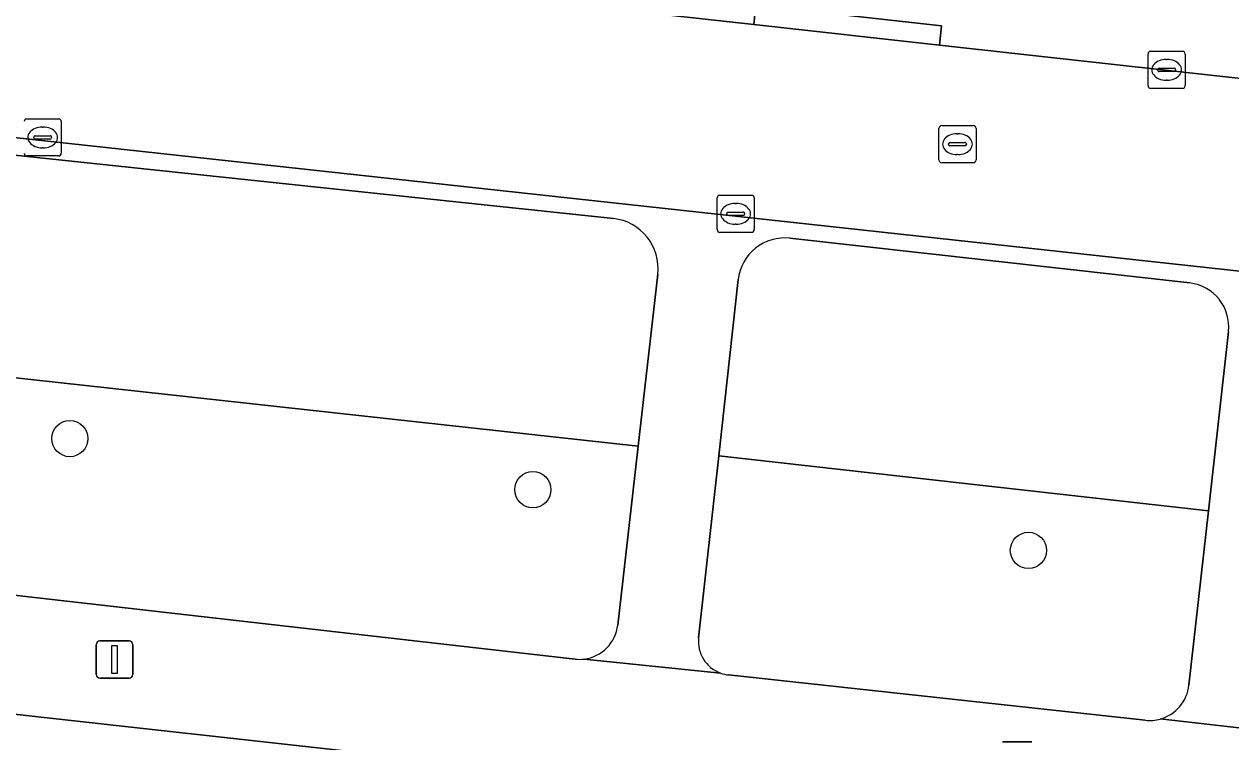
# Model space of a CAD drawing. Extents: x 161928 to 163071, y 386474 to 387428.
# Drawn here: x 162199.57 to 162232.12, y 386917.4 to 386936.75 of the extents above; entities that cross this region are included whole.
import ezdxf

# ---------------------------------------------------------------- set-up
doc = ezdxf.new("R2010")
doc.units = 0
for name, color, linetype in [('IMGEO_Boom', 7, 'Continuous'), ('IMGEO_Groenvoorziening', 7, 'Continuous'), ('IMGEO_Kolk', 7, 'Continuous'), ('IMGEO_Lichtmast', 7, 'Continuous'), ('IMGEO_Rijbaan_lokaal_open', 7, 'Continuous'), ('IMGEO_Rioolput', 7, 'Continuous'), ('IMGEO_Voetpad_open', 7, 'Continuous')]:
    doc.layers.add(name, color=color, linetype=linetype)

msp = doc.modelspace()

# ---------------------------------------------------------------- linework, layer by layer
at = {"layer": 'IMGEO_Boom'}
for centre in [(162200.806, 386925.576), (162213.295, 386924.199), (162226.662, 386922.561)]:
    msp.add_circle(centre, 0.489, dxfattribs=at)
at = {"layer": 'IMGEO_Groenvoorziening'}
for points in [[(162215.47, 386931.51), (162197.098, 386933.456)], [(162195.71, 386932.332), (162195.245, 386927.667), (162216.138, 386925.375), (162216.667, 386930.012)], [(162231.014, 386929.773), (162220.23, 386930.98)], [(162218.834, 386929.863), (162218.312, 386925.108), (162231.518, 386923.628), (162232.058, 386928.463)], [(162216.138, 386925.375), (162195.245, 386927.667), (162194.76, 386922.795)], [(162215.587, 386920.549), (162216.138, 386925.375)], [(162231.518, 386923.628), (162218.312, 386925.108), (162217.767, 386920.203)], [(162230.992, 386918.926), (162231.518, 386923.628)], [(162195.588, 386921.779), (162214.433, 386919.629)], [(162218.571, 386919.202), (162229.814, 386917.981)], [(162213.884, 386916.523), (162194.106, 386918.722), (162193.675, 386914.924), (162196.021, 386914.657), (162204.343, 386913.676), (162212.452, 386912.769), (162215.453, 386912.353), (162215.669, 386914.282)]]:
    msp.add_lwpolyline(points, dxfattribs=at)
for centre, radius, start, end in [((162215.32, 386930.163), 1.355, 353.601, 83.6533), ((162220.089, 386929.725), 1.263, 83.5872, 173.7424), ((162230.876, 386928.592), 1.189, 353.7615, 83.3444), ((162214.548, 386920.669), 1.046, 277.2122, 353.4154), ((162218.668, 386920.105), 0.907, 173.766, 249.7114), ((162214.547, 386920.707), 1.084, 263.9518, 276.9798), ((162218.664, 386920.07), 0.873, 249.1837, 263.8647), ((162229.929, 386919.045), 1.07, 285.7342, 353.6354), ((162229.927, 386919.068), 1.093, 264.0828, 285.5147)]:
    msp.add_arc(centre, radius, start, end, dxfattribs=at)
at = {"layer": 'IMGEO_Kolk'}
for p, q in [((162229.964, 386936.02), (162230.816, 386936.02)), ((162229.889, 386935.094), (162229.889, 386935.946)), ((162230.377, 386935.8), (162230.402, 386935.8)), ((162230.89, 386935.946), (162230.89, 386935.094)), ((162230.148, 386935.514), (162230.148, 386935.526)), ((162230.586, 386935.477), (162230.188, 386935.477)), ((162230.191, 386935.563), (162230.589, 386935.563)), ((162230.632, 386935.526), (162230.632, 386935.514)), ((162230.816, 386935.02), (162229.964, 386935.02)), ((162230.4, 386935.24), (162230.375, 386935.24)), ((162199.648, 386934.197), (162200.5, 386934.197)), ((162200.574, 386934.123), (162200.574, 386933.271)), ((162199.832, 386933.691), (162199.832, 386933.703)), ((162199.875, 386933.74), (162200.273, 386933.74)), ((162200.061, 386933.977), (162200.086, 386933.977)), ((162200.316, 386933.703), (162200.316, 386933.691)), ((162200.27, 386933.654), (162199.872, 386933.654)), ((162200.084, 386933.417), (162200.059, 386933.417)), ((162200.5, 386933.197), (162199.648, 386933.197)), ((162218.265, 386931.212), (162218.265, 386932.064)), ((162218.34, 386932.138), (162219.192, 386932.138)), ((162219.266, 386932.064), (162219.266, 386931.212)), ((162218.753, 386931.918), (162218.778, 386931.918)), ((162218.524, 386931.632), (162218.524, 386931.644)), ((162218.962, 386931.595), (162218.564, 386931.595)), ((162218.567, 386931.681), (162218.965, 386931.681)), ((162219.008, 386931.644), (162219.008, 386931.632)), ((162219.192, 386931.138), (162218.34, 386931.138)), ((162218.776, 386931.358), (162218.751, 386931.358))]:
    msp.add_line(p, q, dxfattribs=at)
for points in [[(162229.964, 386936.02), (162230.816, 386936.02)], [(162229.889, 386935.094), (162229.889, 386935.946)], [(162230.89, 386935.946), (162230.89, 386935.094)], [(162230.816, 386935.02), (162229.964, 386935.02)], [(162199.648, 386934.197), (162200.5, 386934.197)], [(162200.574, 386934.123), (162200.574, 386933.271)], [(162200.5, 386933.197), (162199.648, 386933.197)], [(162218.265, 386931.212), (162218.265, 386932.064)], [(162218.34, 386932.138), (162219.192, 386932.138)], [(162219.266, 386932.064), (162219.266, 386931.212)], [(162219.192, 386931.138), (162218.34, 386931.138)]]:
    msp.add_lwpolyline(points, dxfattribs=at)
for centre, radius, start, end in [((162229.966, 386935.944), 0.0765, 91.552, 178.448), ((162229.966, 386935.944), 0.0765, 91.552, 178.448), ((162230.814, 386935.944), 0.0765, 1.552, 88.448), ((162230.814, 386935.944), 0.0765, 1.552, 88.448), ((162230.188, 386935.523), 0.0403, 85.8775, 175.7526), ((162230.185, 386935.513), 0.0366, 178.938, 274.7102), ((162230.589, 386935.52), 0.043, 264.8664, 352.4533), ((162230.593, 386935.525), 0.0386, 1.7309, 96.639), ((162229.966, 386935.096), 0.0765, 181.552, 268.448), ((162229.966, 386935.096), 0.0765, 181.552, 268.448), ((162230.814, 386935.096), 0.0765, 271.552, 358.448), ((162230.814, 386935.096), 0.0765, 271.552, 358.448), ((162199.65, 386934.121), 0.0765, 91.552, 178.448), ((162199.65, 386934.121), 0.0765, 91.552, 178.448), ((162200.498, 386934.121), 0.0765, 1.552, 88.448), ((162200.498, 386934.121), 0.0765, 1.552, 88.448), ((162199.872, 386933.7), 0.0403, 85.8775, 175.7526), ((162199.869, 386933.69), 0.0366, 178.938, 274.7102), ((162200.273, 386933.697), 0.043, 264.8664, 352.4533), ((162200.277, 386933.702), 0.0386, 1.7309, 96.639), ((162199.65, 386933.273), 0.0765, 181.552, 268.448), ((162199.65, 386933.273), 0.0765, 181.552, 268.448), ((162200.498, 386933.273), 0.0765, 271.552, 358.448), ((162200.498, 386933.273), 0.0765, 271.552, 358.448), ((162218.342, 386932.062), 0.0765, 91.552, 178.448), ((162218.342, 386932.062), 0.0765, 91.552, 178.448), ((162219.19, 386932.062), 0.0765, 1.552, 88.448), ((162219.19, 386932.062), 0.0765, 1.552, 88.448), ((162218.564, 386931.641), 0.0403, 85.8775, 175.7526), ((162218.561, 386931.631), 0.0366, 178.938, 274.7102), ((162218.965, 386931.638), 0.043, 264.8664, 352.4533), ((162218.969, 386931.643), 0.0386, 1.7309, 96.639), ((162218.342, 386931.214), 0.0765, 181.552, 268.448), ((162218.342, 386931.214), 0.0765, 181.552, 268.448), ((162219.19, 386931.214), 0.0765, 271.552, 358.448), ((162219.19, 386931.214), 0.0765, 271.552, 358.448)]:
    msp.add_arc(centre, radius, start, end, dxfattribs=at)
for centre, major_axis, ratio, start_param, end_param in [((162230.376, 386935.52), (-0.387, 0.002), 0.722429, 4.712389, 7.853982), ((162230.401, 386935.52), (-0.39, 0.002), 0.717154, 1.570796, 4.712389), ((162200.06, 386933.697), (-0.387, 0.002), 0.722429, 4.712389, 7.853982), ((162200.085, 386933.697), (-0.39, 0.002), 0.717154, 1.570796, 4.712389), ((162218.752, 386931.638), (-0.387, 0.002), 0.722429, 4.712389, 7.853982), ((162218.777, 386931.638), (-0.39, 0.002), 0.717154, 1.570796, 4.712389)]:
    msp.add_ellipse(centre, major_axis=major_axis, ratio=ratio, start_param=start_param, end_param=end_param, dxfattribs=at)
at = {"layer": 'IMGEO_Lichtmast'}
for p, q in [((162201.516, 386919.219), (162201.516, 386920.019)), ((162201.516, 386920.019), (162201.516, 386919.219)), ((162201.616, 386920.119), (162202.406, 386920.119)), ((162202.406, 386920.119), (162201.616, 386920.119)), ((162202.506, 386920.019), (162202.506, 386919.219)), ((162202.506, 386919.219), (162202.506, 386920.019)), ((162202.406, 386919.119), (162201.616, 386919.119)), ((162201.616, 386919.119), (162202.406, 386919.119)), ((162225.965, 386917.399), (162226.755, 386917.399)), ((162226.755, 386917.399), (162225.965, 386917.399))]:
    msp.add_line(p, q, dxfattribs=at)
msp.add_lwpolyline([(162201.936, 386919.994), (162202.086, 386919.994), (162202.086, 386919.244), (162201.936, 386919.244), (162201.936, 386919.994)], dxfattribs=at)
for centre, start, end in [((162201.616, 386920.019), 90, 180), ((162201.616, 386920.019), 90, 180), ((162202.406, 386920.019), 0, 90), ((162202.406, 386920.019), 360, 90), ((162201.616, 386919.219), 180, 270), ((162201.616, 386919.219), 180, 270), ((162202.406, 386919.219), 270, 0), ((162202.406, 386919.219), 270, 0)]:
    msp.add_arc(centre, 0.1, start, end, dxfattribs=at)
at = {"layer": 'IMGEO_Rijbaan_lokaal_open'}
msp.add_lwpolyline([(162281.687, 386929.52), (162276.59, 386930.123), (162250, 386933.34), (162241.491, 386934.282), (162224.263, 386936.189), (162219.254, 386936.743), (162212.698, 386937.469), (162176.983, 386941.201), (162175.3, 386941.368), (162174.718, 386936.398), (162175.881, 386936.251), (162250, 386928.164), (162274.027, 386925.3), (162282.029, 386924.397)], dxfattribs=at)
at = {"layer": 'IMGEO_Rioolput'}
for p, q in [((162224.322, 386934.016), (162225.174, 386934.016)), ((162224.247, 386933.09), (162224.247, 386933.942)), ((162224.735, 386933.796), (162224.76, 386933.796)), ((162225.248, 386933.942), (162225.248, 386933.09)), ((162224.506, 386933.51), (162224.506, 386933.522)), ((162224.944, 386933.473), (162224.546, 386933.473)), ((162224.549, 386933.559), (162224.947, 386933.559)), ((162224.99, 386933.522), (162224.99, 386933.51)), ((162224.758, 386933.236), (162224.733, 386933.236)), ((162225.174, 386933.016), (162224.322, 386933.016))]:
    msp.add_line(p, q, dxfattribs=at)
for points in [[(162224.322, 386934.016), (162225.174, 386934.016)], [(162224.247, 386933.09), (162224.247, 386933.942)], [(162225.248, 386933.942), (162225.248, 386933.09)], [(162225.174, 386933.016), (162224.322, 386933.016)]]:
    msp.add_lwpolyline(points, dxfattribs=at)
for centre, radius, start, end in [((162224.324, 386933.94), 0.0765, 91.552, 178.448), ((162224.324, 386933.94), 0.0765, 91.552, 178.448), ((162225.172, 386933.94), 0.0765, 1.552, 88.448), ((162225.172, 386933.94), 0.0765, 1.552, 88.448), ((162224.546, 386933.519), 0.0403, 85.8775, 175.7526), ((162224.543, 386933.509), 0.0366, 178.938, 274.7102), ((162224.947, 386933.516), 0.043, 264.8664, 352.4533), ((162224.951, 386933.521), 0.0386, 1.7309, 96.639), ((162224.324, 386933.092), 0.0765, 181.552, 268.448), ((162224.324, 386933.092), 0.0765, 181.552, 268.448), ((162225.172, 386933.092), 0.0765, 271.552, 358.448), ((162225.172, 386933.092), 0.0765, 271.552, 358.448)]:
    msp.add_arc(centre, radius, start, end, dxfattribs=at)
for centre, major_axis, ratio, start_param, end_param in [((162224.734, 386933.516), (-0.387, 0.002), 0.722429, 4.712389, 7.853982), ((162224.759, 386933.516), (-0.39, 0.002), 0.717154, 1.570796, 4.712389)]:
    msp.add_ellipse(centre, major_axis=major_axis, ratio=ratio, start_param=start_param, end_param=end_param, dxfattribs=at)
at = {"layer": 'IMGEO_Voetpad_open'}
for points in [[(162212.698, 386937.469), (162219.254, 386936.743), (162219.31, 386937.261), (162224.319, 386936.707), (162224.263, 386936.189), (162241.491, 386934.282), (162241.616, 386934.28), (162241.741, 386934.289), (162241.864, 386934.31), (162241.985, 386934.341), (162242.103, 386934.383), (162242.216, 386934.436), (162242.325, 386934.498), (162242.427, 386934.57), (162242.523, 386934.65), (162242.611, 386934.739), (162242.691, 386934.836), (162242.761, 386934.939), (162242.823, 386935.048), (162242.874, 386935.162), (162242.91, 386935.264), (162274.742, 386931.68)], [(162281.68, 386921.557), (162282.029, 386924.397), (162274.027, 386925.3), (162250, 386928.164), (162175.881, 386936.251), (162174.718, 386936.398), (162170.091, 386936.915), (162169.933, 386935.454)], [(162197.098, 386933.456), (162215.47, 386931.51)], [(162220.23, 386930.98), (162231.014, 386929.773)], [(162216.667, 386930.012), (162216.138, 386925.375), (162215.587, 386920.549)], [(162217.767, 386920.203), (162218.312, 386925.108), (162218.834, 386929.863)], [(162232.058, 386928.463), (162231.518, 386923.628), (162230.992, 386918.926)], [(162169.498, 386924.436), (162165.657, 386924.87), (162165.32, 386921.935), (162170.154, 386921.384), (162173.232, 386921.042), (162192.218, 386918.931), (162194.106, 386918.722), (162213.884, 386916.523)], [(162214.433, 386919.629), (162195.588, 386921.779)], [(162218.354, 386919.254), (162214.679, 386919.631)], [(162214.679, 386919.631), (162218.354, 386919.254)], [(162229.814, 386917.981), (162218.571, 386919.202)], [(162233.681, 386917.625), (162230.219, 386918.015)], [(162230.219, 386918.015), (162233.681, 386917.625)]]:
    msp.add_lwpolyline(points, dxfattribs=at)
msp.add_lwpolyline([(162224.263, 386936.189), (162224.319, 386936.707), (162219.31, 386937.261), (162219.254, 386936.743)], close=True, dxfattribs=at)
for centre, radius, start, end in [((162215.32, 386930.163), 1.355, 353.601, 83.6533), ((162220.089, 386929.725), 1.263, 83.5872, 173.7424), ((162230.876, 386928.592), 1.189, 353.7615, 83.3444), ((162214.548, 386920.669), 1.046, 277.2122, 353.4154), ((162218.668, 386920.105), 0.907, 173.766, 249.7114), ((162214.547, 386920.707), 1.084, 263.9518, 276.9798), ((162218.664, 386920.07), 0.873, 249.1837, 263.8647), ((162229.929, 386919.045), 1.07, 285.7342, 353.6354), ((162229.927, 386919.068), 1.093, 264.0828, 285.5147)]:
    msp.add_arc(centre, radius, start, end, dxfattribs=at)

doc.saveas('drawing.dxf')
